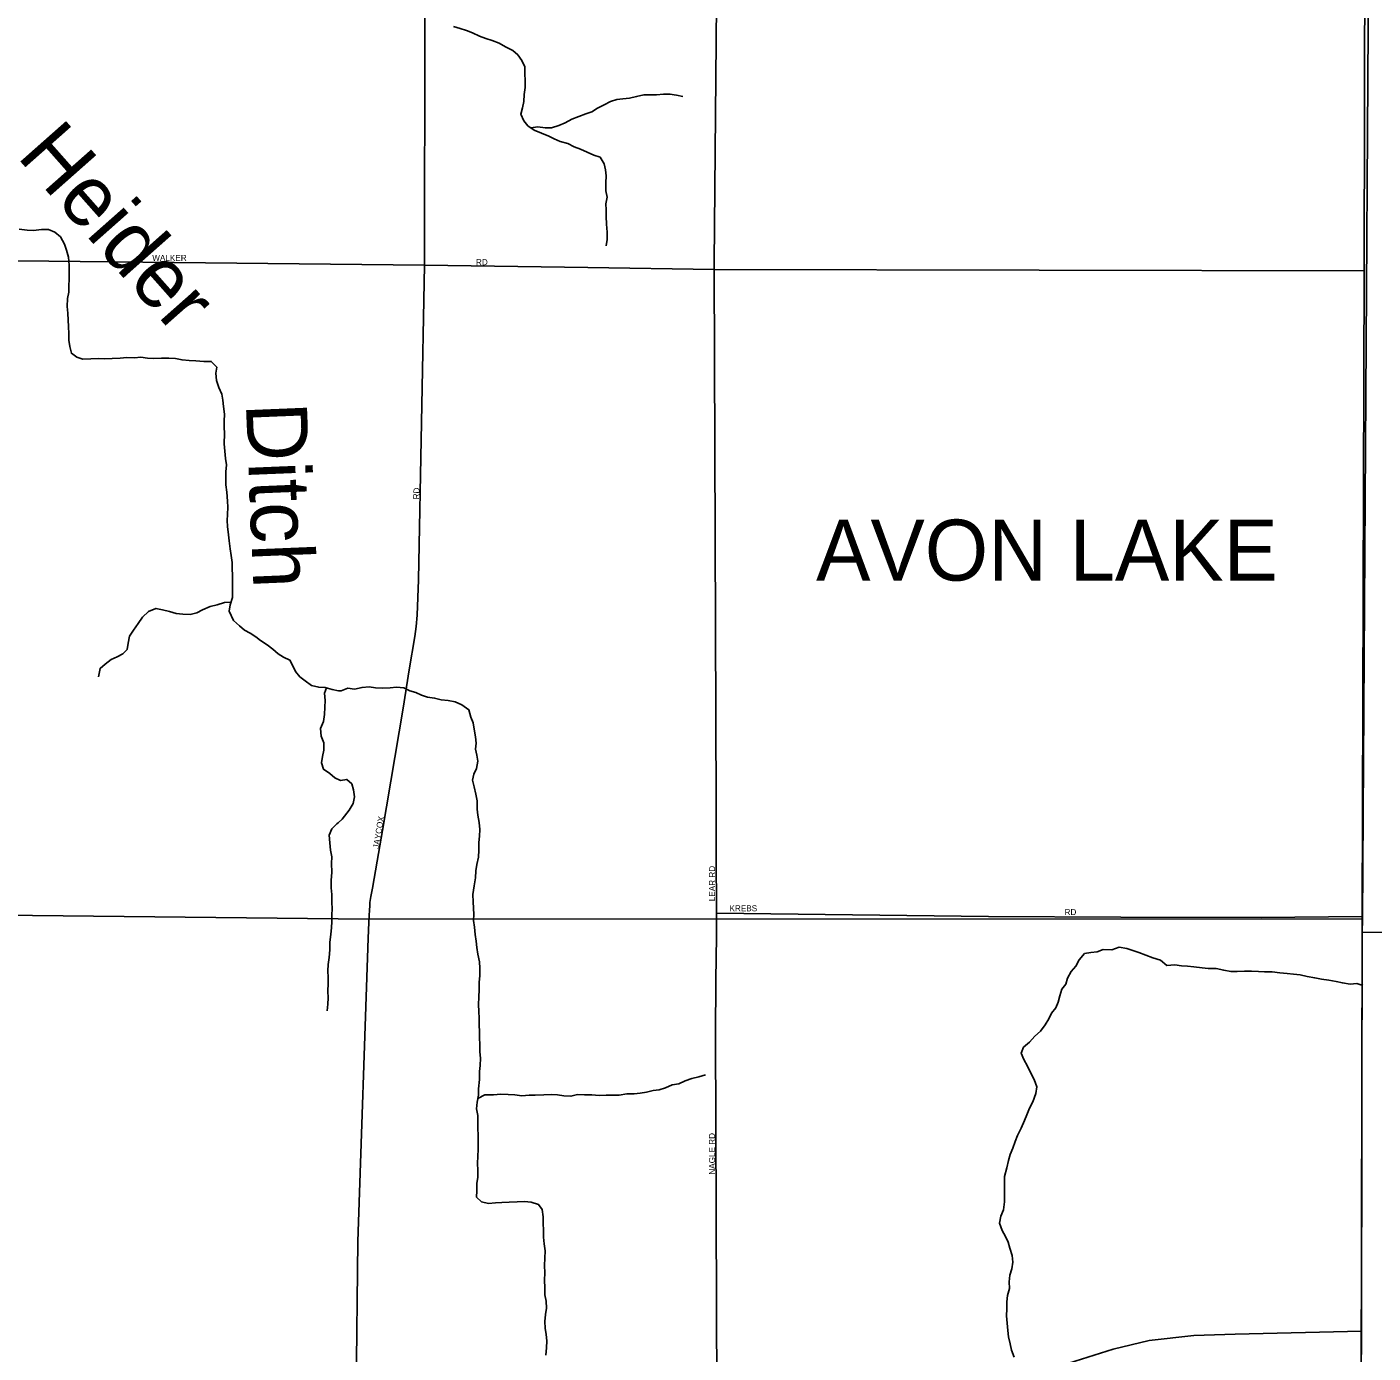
# Model space of a CAD drawing. Extents: x 1857828 to 2277390, y 930619 to 1324581.
# Drawn here: x 2103010 to 2114059, y 1263951 to 1274833 of the extents above; entities that cross this region are included whole.
import ezdxf

# ---------------------------------------------------------------- set-up
doc = ezdxf.new("R2010")
doc.units = 0
for name, color, linetype in [('GM_X_Adjacent_County', 7, 'Continuous'), ('GM_X_City_Street', 7, 'Continuous'), ('GM_X_City_Street_Text', 7, 'Continuous'), ('GM_X_Corporation', 7, 'Continuous'), ('GM_X_Corporation_Text', 7, 'Continuous'), ('GM_X_County', 7, 'Continuous'), ('GM_X_Interstate_Route', 7, 'Continuous'), ('GM_X_Minor_River', 7, 'Continuous'), ('GM_X_Minor_River_Text', 7, 'Continuous')]:
    doc.layers.add(name, color=color, linetype=linetype)

msp = doc.modelspace()

# ---------------------------------------------------------------- linework, layer by layer
at = {"layer": 'GM_X_Adjacent_County'}
msp.add_lwpolyline([(2113963, 1263938), (2113963, 1264130), (2113971, 1267534), (2113985, 1272833), (2113991, 1275521), (2114028, 1277067), (2114036, 1277407), (2114102, 1277408)], dxfattribs=at)
at = {"layer": 'GM_X_City_Street'}
for points in [[(2108651, 1272896), (2108678, 1275934), (2108695, 1277859), (2108703, 1278717), (2108709, 1279397)], [(2106276, 1274833), (2106280, 1276983), (2106280, 1277187), (2106279, 1277334), (2106288, 1277412), (2106283, 1277466), (2106290, 1277542), (2106307, 1277675), (2106314, 1277751), (2106321, 1277828), (2106323, 1277930), (2106325, 1278147), (2106326, 1279165)], [(2105817, 1267484), (2105817, 1267485), (2105819, 1267538), (2105822, 1267588), (2105824, 1267617), (2105825, 1267647), (2105833, 1267697), (2105847, 1267767), (2105886, 1267987), (2105929, 1268238), (2106098, 1269244), (2106149, 1269558), (2106194, 1269831), (2106205, 1269912), (2106213, 1270006), (2106224, 1270295), (2106273, 1272877), (2106276, 1274832), (2106276, 1274833)], [(2092650, 1272966), (2100360, 1272940), (2106273, 1272877)], [(2106273, 1272877), (2107613, 1272859), (2108651, 1272843), (2113985, 1272833)], [(2108670, 1267548), (2108670, 1267560), (2108670, 1267645), (2108668, 1267968), (2108668, 1268166), (2108668, 1268447), (2108651, 1272843), (2108651, 1272896)], [(2108673, 1263616), (2108662, 1266562), (2108666, 1267013), (2108670, 1267370), (2108670, 1267489), (2108670, 1267548)], [(2108670, 1267560), (2110903, 1267534), (2111990, 1267529), (2113141, 1267525), (2113971, 1267533)], [(2105580, 1258543), (2105686, 1262452), (2105712, 1263641), (2105726, 1264867), (2105812, 1267356), (2105817, 1267484)]]:
    msp.add_lwpolyline(points, dxfattribs=at)
at = {"layer": 'GM_X_Corporation'}
for points in [[(2114036, 1277407), (2113972, 1267511), (2105566, 1267515), (2100292, 1267571)], [(2121968, 1267337), (2113971, 1267404), (2113972, 1267511), (2114036, 1277407), (2114102, 1277408)], [(2116730, 1243190), (2113891, 1243217), (2113906, 1245909), (2113930, 1250070), (2113971, 1267404), (2121968, 1267337)]]:
    msp.add_lwpolyline(points, dxfattribs=at)
msp.add_lwpolyline([(2087103, 1267527), (2100292, 1267571), (2105566, 1267515), (2113972, 1267511), (2113971, 1267404), (2113930, 1250070), (2113906, 1245909), (2107567, 1245843), (2100580, 1245842), (2087019, 1245699)], close=True, dxfattribs=at)
at = {"layer": 'GM_X_County'}
msp.add_lwpolyline([(2113991, 1275521), (2113985, 1272833), (2113971, 1267534), (2113963, 1264130), (2113963, 1263938)], dxfattribs=at)
at = {"layer": 'GM_X_Interstate_Route'}
msp.add_lwpolyline([(2099620, 1262487), (2100265, 1262489), (2100364, 1262489), (2102098, 1262485), (2102978, 1262480), (2105686, 1262452), (2107318, 1262429), (2107539, 1262425), (2107809, 1262433), (2108118, 1262464), (2108454, 1262536), (2108657, 1262579), (2108951, 1262683), (2109779, 1263061), (2111073, 1263647), (2111561, 1263867), (2111927, 1263984), (2112221, 1264054), (2112588, 1264094), (2112928, 1264105), (2113963, 1264130)], dxfattribs=at)
at = {"layer": 'GM_X_Minor_River'}
for points in [[(2106511, 1274838), (2106567, 1274819), (2106617, 1274803), (2106668, 1274785), (2106724, 1274758), (2106777, 1274738), (2106829, 1274721), (2106887, 1274701), (2106938, 1274671), (2106998, 1274640), (2107039, 1274604), (2107073, 1274558), (2107096, 1274506), (2107098, 1274450), (2107101, 1274390), (2107099, 1274337), (2107092, 1274279), (2107088, 1274221), (2107077, 1274170), (2107063, 1274118), (2107088, 1274062), (2107122, 1274022), (2107173, 1273986), (2107235, 1273961), (2107294, 1273937), (2107338, 1273914), (2107388, 1273892), (2107449, 1273876), (2107503, 1273849), (2107554, 1273829), (2107608, 1273806), (2107664, 1273780), (2107715, 1273764), (2107747, 1273710), (2107760, 1273660), (2107764, 1273610), (2107763, 1273554), (2107763, 1273487), (2107772, 1273435), (2107762, 1273381), (2107765, 1273331), (2107765, 1273277), (2107766, 1273214), (2107774, 1273150), (2107773, 1273090), (2107765, 1273037)], [(2107147, 1274005), (2107205, 1274013), (2107265, 1274005), (2107317, 1274004), (2107377, 1274024), (2107427, 1274047), (2107483, 1274076), (2107541, 1274098), (2107599, 1274119), (2107647, 1274137), (2107693, 1274166), (2107747, 1274193), (2107799, 1274221), (2107851, 1274238), (2107901, 1274242), (2107955, 1274249), (2108014, 1274261), (2108074, 1274276), (2108128, 1274276), (2108178, 1274277), (2108234, 1274281), (2108288, 1274282), (2108341, 1274272), (2108395, 1274261)], [(2102947, 1273174), (2103011, 1273166), (2103065, 1273163), (2103130, 1273172), (2103186, 1273170), (2103240, 1273149), (2103285, 1273111), (2103320, 1273051), (2103335, 1273001), (2103351, 1272943), (2103358, 1272879), (2103357, 1272816), (2103356, 1272762), (2103354, 1272708), (2103353, 1272656), (2103343, 1272605), (2103340, 1272539), (2103345, 1272483), (2103350, 1272426), (2103352, 1272376), (2103353, 1272316), (2103354, 1272262), (2103362, 1272210), (2103375, 1272155), (2103420, 1272122), (2103468, 1272108), (2103534, 1272109), (2103596, 1272112), (2103651, 1272110), (2103709, 1272113), (2103775, 1272116), (2103831, 1272120), (2103892, 1272119), (2103944, 1272122), (2104000, 1272114), (2104053, 1272111), (2104115, 1272115), (2104175, 1272114), (2104231, 1272111), (2104284, 1272101), (2104342, 1272096), (2104396, 1272092), (2104461, 1272089), (2104523, 1272088), (2104568, 1272042), (2104562, 1271992), (2104567, 1271931), (2104586, 1271873), (2104611, 1271821), (2104617, 1271771), (2104624, 1271719), (2104631, 1271655), (2104629, 1271599), (2104630, 1271548), (2104631, 1271496), (2104630, 1271412), (2104639, 1271293), (2104648, 1271241), (2104642, 1271183), (2104643, 1271130), (2104644, 1271076), (2104650, 1271016), (2104657, 1270942), (2104660, 1270891), (2104657, 1270833), (2104655, 1270783), (2104656, 1270733), (2104665, 1270666), (2104671, 1270616), (2104678, 1270550), (2104687, 1270496), (2104694, 1270438), (2104696, 1270387), (2104697, 1270333), (2104698, 1270271), (2104698, 1270207), (2104697, 1270150), (2104678, 1270090), (2104670, 1270039), (2104705, 1269961), (2104756, 1269918), (2104795, 1269882), (2104843, 1269858), (2104888, 1269829), (2104928, 1269799), (2104981, 1269764), (2105028, 1269728)], [(2104685, 1270113), (2104631, 1270109), (2104573, 1270091), (2104515, 1270076), (2104451, 1270051), (2104405, 1270026), (2104349, 1270012), (2104289, 1270015), (2104236, 1270021), (2104180, 1270036), (2104124, 1270049), (2104069, 1270061), (2104009, 1270036), (2103959, 1269989), (2103924, 1269939), (2103884, 1269882), (2103851, 1269835), (2103841, 1269775), (2103834, 1269725), (2103798, 1269688), (2103752, 1269663), (2103702, 1269643), (2103653, 1269604), (2103611, 1269569), (2103598, 1269501)], [(2105028, 1269728), (2105072, 1269690), (2105115, 1269662), (2105169, 1269637), (2105192, 1269591), (2105215, 1269545), (2105251, 1269501), (2105294, 1269466), (2105347, 1269430), (2105405, 1269414), (2105459, 1269413), (2105516, 1269396), (2105568, 1269384), (2105591, 1269386)], [(2105590, 1269386), (2105643, 1269408), (2105699, 1269400), (2105761, 1269413), (2105819, 1269417), (2105872, 1269410), (2105932, 1269406), (2105992, 1269409), (2106044, 1269415), (2106103, 1269410), (2106153, 1269386), (2106203, 1269371), (2106250, 1269349), (2106298, 1269333), (2106356, 1269326), (2106411, 1269312), (2106469, 1269305), (2106525, 1269295), (2106580, 1269270), (2106636, 1269230), (2106653, 1269170), (2106673, 1269122), (2106682, 1269070), (2106692, 1269009), (2106697, 1268957), (2106693, 1268907), (2106704, 1268857), (2106710, 1268807), (2106699, 1268748), (2106679, 1268702), (2106667, 1268652), (2106680, 1268597), (2106696, 1268537), (2106707, 1268483), (2106706, 1268415), (2106710, 1268365), (2106721, 1268306), (2106727, 1268248), (2106724, 1268192), (2106720, 1268140), (2106719, 1268077), (2106717, 1268019), (2106704, 1267959), (2106694, 1267908), (2106692, 1267852), (2106681, 1267784), (2106670, 1267715), (2106674, 1267653), (2106677, 1267603), (2106679, 1267551), (2106677, 1267500), (2106684, 1267446), (2106688, 1267386), (2106697, 1267332), (2106703, 1267278), (2106712, 1267223), (2106725, 1267161), (2106727, 1267109), (2106728, 1267049), (2106722, 1266992), (2106721, 1266934), (2106719, 1266872), (2106718, 1266810), (2106720, 1266753), (2106721, 1266699), (2106721, 1266645), (2106724, 1266587), (2106724, 1266536), (2106728, 1266486), (2106727, 1266422), (2106734, 1266370), (2106730, 1266311), (2106724, 1266261), (2106725, 1266197), (2106718, 1266118), (2106716, 1266066), (2106705, 1266010), (2106701, 1265954), (2106712, 1265899), (2106710, 1265847), (2106710, 1265797), (2106715, 1265737), (2106715, 1265678), (2106714, 1265620), (2106712, 1265568), (2106709, 1265506), (2106711, 1265453), (2106712, 1265393), (2106702, 1265341), (2106703, 1265281), (2106701, 1265230), (2106740, 1265192), (2106800, 1265179), (2106856, 1265185), (2106907, 1265186), (2106969, 1265189), (2107033, 1265191), (2107095, 1265196), (2107149, 1265190), (2107210, 1265171), (2107240, 1265129)], [(2105468, 1269410), (2105452, 1269365), (2105459, 1269307), (2105455, 1269250), (2105452, 1269192), (2105445, 1269134), (2105419, 1269075), (2105426, 1269013), (2105447, 1268959), (2105447, 1268898), (2105436, 1268846), (2105429, 1268794), (2105445, 1268742), (2105496, 1268706), (2105538, 1268672), (2105583, 1268649)], [(2105583, 1268649), (2105635, 1268658), (2105678, 1268622), (2105692, 1268572), (2105699, 1268514), (2105689, 1268462), (2105656, 1268407), (2105597, 1268332)], [(2105597, 1268333), (2105565, 1268303), (2105555, 1268295), (2105551, 1268291), (2105513, 1268254), (2105490, 1268202), (2105497, 1268137), (2105503, 1268077), (2105512, 1268023), (2105511, 1267967), (2105512, 1267898), (2105508, 1267828), (2105507, 1267768), (2105512, 1267713), (2105513, 1267649), (2105515, 1267599), (2105514, 1267543), (2105512, 1267492), (2105509, 1267440), (2105506, 1267388), (2105496, 1267321), (2105497, 1267261), (2105492, 1267197), (2105483, 1267140), (2105479, 1267088), (2105484, 1267034), (2105482, 1266983), (2105479, 1266921), (2105482, 1266865), (2105480, 1266813), (2105475, 1266758)], [(2113974, 1266967), (2113926, 1266984), (2113870, 1266979), (2113807, 1266989), (2113755, 1267000), (2113697, 1267010), (2113636, 1267019), (2113580, 1267029), (2113518, 1267042), (2113461, 1267054), (2113407, 1267059), (2113355, 1267065), (2113293, 1267070), (2113232, 1267080), (2113168, 1267079), (2113118, 1267083), (2113060, 1267086), (2113003, 1267086), (2112945, 1267083), (2112893, 1267083), (2112833, 1267092), (2112770, 1267106), (2112706, 1267107), (2112656, 1267111), (2112588, 1267120), (2112537, 1267126), (2112487, 1267129), (2112433, 1267137), (2112367, 1267132), (2112314, 1267174), (2112252, 1267195), (2112195, 1267217), (2112137, 1267237), (2112086, 1267254), (2112038, 1267272), (2111976, 1267281), (2111914, 1267259), (2111845, 1267262), (2111795, 1267244), (2111743, 1267239), (2111691, 1267229), (2111647, 1267178), (2111620, 1267127), (2111582, 1267083), (2111552, 1267028), (2111537, 1266978), (2111505, 1266936), (2111489, 1266883), (2111474, 1266831), (2111454, 1266784), (2111420, 1266740), (2111397, 1266693), (2111367, 1266645), (2111329, 1266592), (2111283, 1266552), (2111240, 1266501), (2111190, 1266460), (2111170, 1266412), (2111193, 1266360), (2111223, 1266306), (2111248, 1266252), (2111277, 1266196), (2111299, 1266136), (2111292, 1266082), (2111266, 1266013), (2111240, 1265961), (2111217, 1265906), (2111197, 1265860), (2111172, 1265797), (2111142, 1265735), (2111122, 1265688), (2111103, 1265632), (2111081, 1265580), (2111068, 1265531), (2111052, 1265471), (2111035, 1265400), (2111035, 1265350), (2111033, 1265300), (2111034, 1265246), (2111034, 1265191), (2111027, 1265127), (2111003, 1265074), (2110992, 1265018), (2111014, 1264956), (2111043, 1264908), (2111065, 1264862), (2111078, 1264812), (2111098, 1264752), (2111103, 1264696), (2111095, 1264641), (2111078, 1264591), (2111072, 1264535), (2111075, 1264482), (2111059, 1264424), (2111052, 1264370), (2111052, 1264315), (2111051, 1264257), (2111055, 1264197), (2111062, 1264135), (2111066, 1264083), (2111081, 1264026)], [(2106711, 1266039), (2106768, 1266069), (2106841, 1266071), (2106899, 1266076), (2106959, 1266072), (2107015, 1266069), (2107072, 1266063), (2107132, 1266066), (2107182, 1266068), (2107254, 1266071), (2107314, 1266072), (2107365, 1266070), (2107417, 1266063), (2107475, 1266059), (2107529, 1266072), (2107587, 1266070), (2107648, 1266071), (2107706, 1266065), (2107764, 1266066), (2107820, 1266066), (2107871, 1266067), (2107933, 1266077), (2107995, 1266078), (2108045, 1266084), (2108095, 1266093), (2108149, 1266105), (2108199, 1266110), (2108251, 1266128), (2108305, 1266151), (2108362, 1266160), (2108412, 1266186), (2108468, 1266205), (2108524, 1266217), (2108580, 1266234)], [(2107240, 1265129), (2107247, 1265070), (2107247, 1265018), (2107250, 1264958), (2107250, 1264902), (2107257, 1264848), (2107263, 1264791), (2107260, 1264731), (2107258, 1264669), (2107261, 1264609), (2107259, 1264550), (2107260, 1264486), (2107261, 1264430), (2107271, 1264378), (2107274, 1264319), (2107266, 1264267), (2107262, 1264209), (2107265, 1264156), (2107273, 1264102), (2107278, 1264052), (2107276, 1263994), (2107269, 1263934)], [(2111081, 1264026), (2111091, 1263974), (2111112, 1263916)]]:
    msp.add_lwpolyline(points, dxfattribs=at)

# ---------------------------------------------------------------- texts
at = {"layer": 'GM_X_City_Street_Text'}
for s, rotation, p in [('WALKER', 0, (2104039, 1272913)), ('RD', 0, (2106696, 1272878)), ('RD', 86.9884, (2106229, 1270955)), ('JAYCOX', 80.539, (2105899, 1268087)), ('LEAR RD', 90, (2108659, 1267659)), ('KREBS', 0, (2108777, 1267576)), ('RD', 0, (2111527, 1267545)), ('NAGLE RD', 90, (2108658, 1265415))]:
    msp.add_text(s, height=50, rotation=rotation, dxfattribs=at).set_placement(p)
at = {"layer": 'GM_X_Corporation_Text'}
msp.add_text('AVON LAKE', height=500, rotation=0, dxfattribs=at).set_placement((2109488, 1270290))
at = {"layer": 'GM_X_Minor_River_Text'}
for s, rotation, p in [('Heider', 311.5006, (2102920, 1273770)), ('Ditch', 272.3684, (2104807, 1271743))]:
    msp.add_text(s, height=500.3, rotation=rotation, dxfattribs=at).set_placement(p)

doc.saveas('drawing.dxf')
